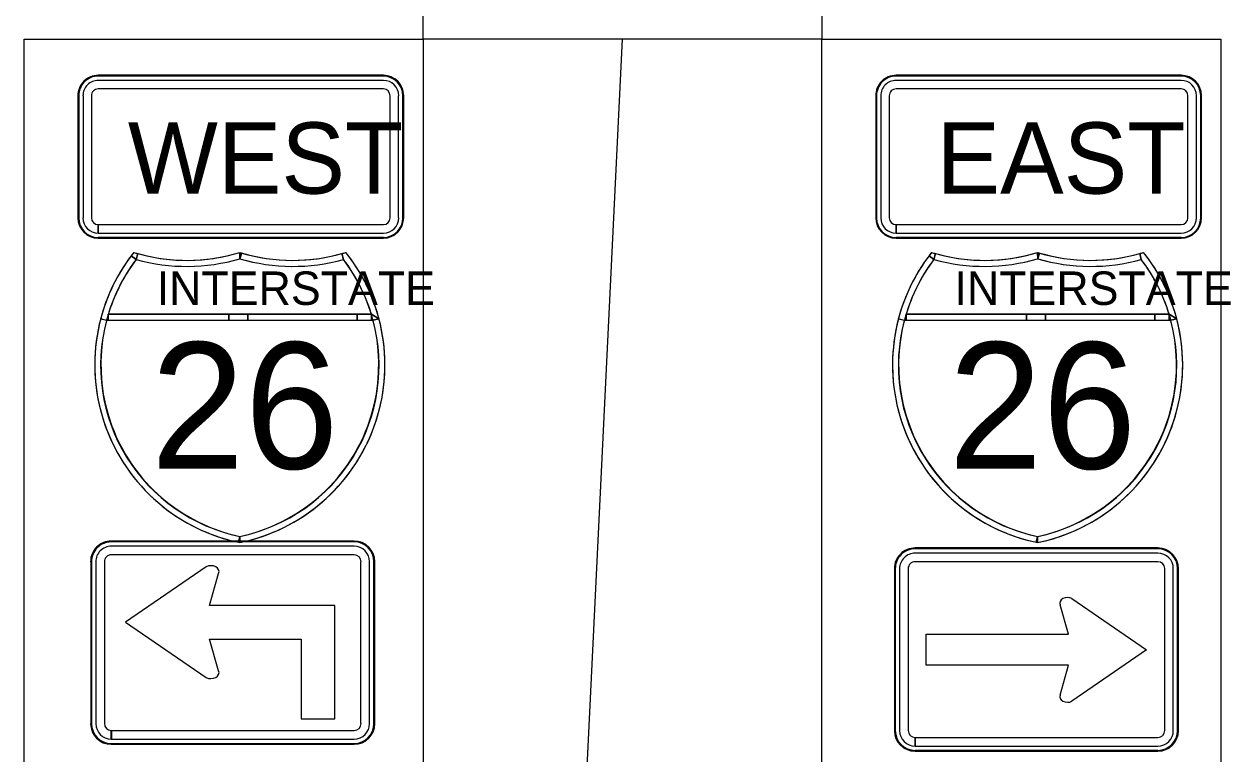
# Model space of a CAD drawing. Extents: x 886234 to 968767, y 455416 to 684046.
# Drawn here: x 914110 to 915591, y 468230 to 469126 of the extents above; entities that cross this region are included whole.
import ezdxf

# ---------------------------------------------------------------- set-up
doc = ezdxf.new("R2010")
doc.units = 0
for name, color, linetype in [('TC CONSTRUCTION PROPOSED ROADWAY SHADE', 7, 'Continuous'), ('TC DEV SIGN BLACK 239', 7, 'Continuous'), ('TC DEV SIGN BLACK ZERO', 7, 'Continuous'), ('TC DEV SIGN WHITE', 7, 'Continuous'), ('TC LABEL TEXT', 7, 'Continuous')]:
    doc.layers.add(name, color=color, linetype=linetype)

msp = doc.modelspace()

# ---------------------------------------------------------------- linework, layer by layer
at = {"layer": 'TC CONSTRUCTION PROPOSED ROADWAY SHADE'}
for points in [[(914599.4, 470018.9), (915089.1, 470018.9), (915089.1, 469107.9), (914599.4, 469107.9)], [(915089.1, 469107.9), (915578.9, 469107.9), (915578.9, 467286), (915089.1, 467286)]]:
    msp.add_lwpolyline(points, close=True, dxfattribs=at)
at = {"layer": 'TC DEV SIGN BLACK 239'}
for p, q in [((914550.7, 469057.2), (914200.6, 469057.2)), ((914550.7, 469046.8), (914200.6, 469046.8)), ((915530.2, 469057.2), (915180.2, 469057.2)), ((915530.2, 469046.8), (915180.2, 469046.8)), ((914181.9, 469038.4), (914181.9, 468888.4)), ((914192.3, 469038.4), (914192.3, 468888.4)), ((914559, 468888.4), (914559, 469038.4)), ((914569.4, 468888.4), (914569.4, 469038.4)), ((915161.4, 469038.4), (915161.4, 468888.4)), ((915171.8, 469038.4), (915171.8, 468888.4)), ((915538.5, 468888.4), (915538.5, 469038.4)), ((915549, 468888.4), (915549, 469038.4)), ((914200.6, 468869.7), (914200.6, 468880.1)), ((914200.7, 468880.1), (914550.7, 468880.1)), ((914200.7, 468880.1), (914200.7, 468869.7)), ((914200.7, 468869.7), (914550.7, 468869.7)), ((915180.2, 468869.7), (915180.2, 468880.1)), ((915180.3, 468880.1), (915530.2, 468880.1)), ((915180.3, 468880.1), (915180.3, 468869.7)), ((915180.3, 468869.7), (915530.2, 468869.7)), ((914514.8, 468485.2), (914216.6, 468485.2)), ((914514.8, 468474.7), (914216.6, 468474.7)), ((915501.6, 468476.7), (915203.5, 468476.7)), ((914197.6, 468466.2), (914197.6, 468267.4)), ((914208.2, 468466.2), (914208.2, 468267.4)), ((914333, 468460.1), (914234.2, 468392)), ((914523.2, 468267.4), (914523.2, 468466.2)), ((914533.8, 468267.4), (914533.8, 468466.2)), ((915184.4, 468457.7), (915184.4, 468258.9)), ((915195, 468457.7), (915195, 468258.9)), ((915501.6, 468466.2), (915203.5, 468466.2)), ((915510.1, 468258.9), (915510.1, 468457.7)), ((915520.6, 468258.9), (915520.6, 468457.7)), ((914337.3, 468412.3), (914348.4, 468451.8)), ((914490.9, 468412.3), (914337.3, 468412.3)), ((914490.9, 468273.2), (914490.9, 468412.3)), ((915392.1, 468377.4), (915381.7, 468413.4)), ((915396.1, 468421.1), (915487.7, 468357.9)), ((914234.2, 468392), (914333, 468324)), ((914348.4, 468332.3), (914337.3, 468371)), ((914337.3, 468371), (914449.6, 468371)), ((914449.6, 468371), (914449.6, 468273.2)), ((915217.2, 468339.1), (915217.2, 468377.4)), ((915217.2, 468377.4), (915392.1, 468377.4)), ((915487.7, 468357.9), (915396.1, 468294.8)), ((915392.1, 468339.1), (915217.2, 468339.1)), ((915381.7, 468302.5), (915392.1, 468339.1)), ((914449.6, 468273.2), (914490.9, 468273.2)), ((914216.6, 468248.4), (914216.6, 468259)), ((914216.7, 468259), (914514.8, 468259)), ((914216.7, 468259), (914216.7, 468248.4)), ((914216.7, 468248.4), (914514.8, 468248.4)), ((915203.5, 468239.9), (915203.5, 468250.5)), ((915203.6, 468250.5), (915501.6, 468250.5)), ((915203.6, 468250.5), (915203.6, 468239.9)), ((915203.6, 468239.9), (915501.6, 468239.9))]:
    msp.add_line(p, q, dxfattribs=at)
for centre, major_axis, ratio, start_param, end_param in [((914200.6, 469038.4), (18.8, 0), 0.999865, 1.570796, 3.141593), ((914200.6, 469038.4), (8.33, 0), 0.999865, 1.570796, 3.141593), ((914550.7, 469038.4), (18.8, 0), 0.999865, 0, 1.570796), ((914550.7, 469038.4), (8.33, 0), 0.999865, 0, 1.570796), ((915180.2, 469038.4), (18.8, 0), 0.999865, 1.570796, 3.141593), ((915180.2, 469038.4), (8.33, 0), 0.999865, 1.570796, 3.141593), ((915530.2, 469038.4), (18.8, 0), 0.999865, 0, 1.570796), ((915530.2, 469038.4), (8.33, 0), 0.999865, 0, 1.570796), ((914200.6, 468888.4), (18.8, 0), 0.999865, 3.141593, 4.712389), ((914200.6, 468888.4), (8.33, 0), 0.999865, 3.141593, 4.712389), ((914550.7, 468888.4), (18.8, 0), 0.999865, 4.712389, 6.283185), ((914550.7, 468888.4), (8.33, 0), 0.999865, 4.712389, 6.283185), ((915180.2, 468888.4), (18.8, 0), 0.999865, 3.141593, 4.712389), ((915180.2, 468888.4), (8.33, 0), 0.999865, 3.141593, 4.712389), ((915530.2, 468888.4), (18.8, 0), 0.999865, 4.712389, 6.283185), ((915530.2, 468888.4), (8.33, 0), 0.999865, 4.712389, 6.283185), ((914216.6, 468466.2), (19, 0), 0.999865, 1.570796, 3.141593), ((914514.8, 468466.2), (19, 0), 0.999865, 0, 1.570796), ((914216.6, 468466.2), (8.45, 0), 0.999865, 1.570796, 3.141593), ((914514.8, 468466.2), (8.45, 0), 0.999865, 0, 1.570796), ((915203.5, 468457.7), (19, 0), 0.999865, 1.570796, 3.141593), ((915501.6, 468457.7), (19, 0), 0.999865, 0, 1.570796), ((914338.7, 468454), (-10.2, 0), 0.720018, 2.830617, 5.313577), ((915203.5, 468457.7), (8.45, 0), 0.999865, 1.570796, 3.141593), ((915501.6, 468457.7), (8.45, 0), 0.999865, 0, 1.570796), ((915390.7, 468415.4), (9.44, 0), 0.720018, 0.96961, 3.452569), ((914338.7, 468330), (-10.2, 0), 0.720018, 0.96961, 3.452569), ((915390.7, 468300.4), (9.44, 0), 0.720018, 2.830617, 5.313577), ((914216.6, 468267.4), (19, 0), 0.999865, 3.141593, 4.712389), ((914216.6, 468267.4), (8.45, 0), 0.999865, 3.141593, 4.712389), ((914514.8, 468267.4), (19, 0), 0.999865, 4.712389, 6.283185), ((914514.8, 468267.4), (8.45, 0), 0.999865, 4.712389, 6.283185), ((915203.5, 468258.9), (19, 0), 0.999865, 3.141593, 4.712389), ((915203.5, 468258.9), (8.45, 0), 0.999865, 3.141593, 4.712389), ((915501.6, 468258.9), (19, 0), 0.999865, 4.712389, 6.283185), ((915501.6, 468258.9), (8.45, 0), 0.999865, 4.712389, 6.283185)]:
    msp.add_ellipse(centre, major_axis=major_axis, ratio=ratio, start_param=start_param, end_param=end_param, dxfattribs=at)
at = {"layer": 'TC DEV SIGN BLACK ZERO'}
for p, q in [((914550.7, 469063.4), (914200.6, 469063.4)), ((914200.6, 469062.4), (914200.6, 469062.4)), ((914550.7, 469062.4), (914200.6, 469062.4)), ((914550.7, 469062.4), (914550.7, 469062.4)), ((915530.2, 469063.4), (915180.2, 469063.4)), ((915180.2, 469062.4), (915180.2, 469062.4)), ((915530.2, 469062.4), (915180.2, 469062.4)), ((915530.2, 469062.4), (915530.2, 469062.4)), ((914175.6, 469038.4), (914175.6, 468888.4)), ((914176.7, 469038.4), (914176.7, 468888.4)), ((914176.7, 469038.4), (914176.7, 469038.4)), ((914574.7, 469038.4), (914574.7, 469038.4)), ((914574.7, 468888.4), (914574.7, 469038.4)), ((914575.7, 468888.4), (914575.7, 469038.4)), ((915155.2, 469038.4), (915155.2, 468888.4)), ((915156.2, 469038.4), (915156.2, 468888.4)), ((915156.2, 469038.4), (915156.2, 469038.4)), ((915554.2, 469038.4), (915554.2, 469038.4)), ((915554.2, 468888.4), (915554.2, 469038.4)), ((915555.2, 468888.4), (915555.2, 469038.4)), ((914176.7, 468888.4), (914176.7, 468888.4)), ((914574.7, 468888.4), (914574.7, 468888.4)), ((915156.2, 468888.4), (915156.2, 468888.4)), ((915554.2, 468888.4), (915554.2, 468888.4)), ((914200.6, 468863.4), (914200.6, 468864.5)), ((914200.6, 468864.5), (914200.6, 468864.5)), ((914200.7, 468864.5), (914550.7, 468864.5)), ((914200.7, 468864.5), (914200.7, 468863.4)), ((914200.7, 468863.4), (914550.7, 468863.4)), ((914550.7, 468864.5), (914550.7, 468864.5)), ((915180.2, 468863.4), (915180.2, 468864.5)), ((915180.2, 468864.5), (915180.2, 468864.5)), ((915180.2, 468864.5), (915530.2, 468864.5)), ((915180.2, 468864.5), (915180.2, 468863.4)), ((915180.2, 468863.4), (915530.2, 468863.4)), ((915530.2, 468864.5), (915530.2, 468864.5)), ((914247.1, 468837.4), (914249.1, 468844.5)), ((914374.6, 468838.2), (914374.5, 468845.9)), ((914374.6, 468838.8), (914374.5, 468845.9)), ((914499.8, 468844.5), (914501.8, 468837.4)), ((915226.6, 468837.4), (915228.6, 468844.5)), ((915354.2, 468838.2), (915354, 468845.9)), ((915354.1, 468838.8), (915354, 468845.9)), ((915479.3, 468844.5), (915481.3, 468837.4)), ((914212.9, 468770), (914536, 468770)), ((914360.9, 468770), (914212.9, 468770)), ((914384.3, 468770), (914360.9, 468770)), ((914518.5, 468770), (914384.3, 468770)), ((914536, 468770), (914518.5, 468770)), ((914545.3, 468764.4), (914536, 468770)), ((915192.4, 468770), (915515.5, 468770)), ((915340.4, 468770), (915192.4, 468770)), ((915363.8, 468770), (915340.4, 468770)), ((915498, 468770), (915363.8, 468770)), ((915515.5, 468770), (915498, 468770)), ((915524.8, 468764.4), (915515.5, 468770)), ((914210.8, 468762.6), (914538.1, 468762.6)), ((914210.8, 468762.6), (914212.9, 468762.6)), ((914212.9, 468762.6), (914360.9, 468762.6)), ((914360.9, 468762.6), (914384.3, 468762.6)), ((914384.3, 468762.6), (914518.5, 468762.6)), ((914518.5, 468762.6), (914536, 468762.6)), ((914537.9, 468763.1), (914536, 468762.6)), ((914536, 468762.6), (914538.1, 468762.6)), ((915190.3, 468762.6), (915517.6, 468762.6)), ((915190.3, 468762.6), (915192.4, 468762.6)), ((915192.4, 468762.6), (915340.4, 468762.6)), ((915340.4, 468762.6), (915363.8, 468762.6)), ((915363.8, 468762.6), (915498, 468762.6)), ((915498, 468762.6), (915515.5, 468762.6)), ((915517.5, 468763.1), (915515.5, 468762.6)), ((915515.5, 468762.6), (915517.6, 468762.6)), ((914196.3, 468709), (914196.3, 468706.8)), ((914552.6, 468706.7), (914552.6, 468709)), ((915175.8, 468709), (915175.8, 468706.8)), ((915532.1, 468706.7), (915532.1, 468709)), ((914514.8, 468491.6), (914216.6, 468491.6)), ((914216.6, 468490.5), (914216.6, 468490.5)), ((914514.8, 468490.5), (914216.6, 468490.5)), ((914514.8, 468490.5), (914514.8, 468490.5)), ((915501.6, 468483.1), (915203.5, 468483.1)), ((915203.5, 468482), (915203.5, 468482)), ((915501.6, 468482), (915203.5, 468482)), ((915501.6, 468482), (915501.6, 468482)), ((914191.3, 468466.2), (914191.3, 468267.4)), ((914192.3, 468466.2), (914192.3, 468267.4)), ((914192.3, 468466.2), (914192.3, 468466.2)), ((914539.1, 468466.2), (914539.1, 468466.2)), ((914539.1, 468267.4), (914539.1, 468466.2)), ((914540.1, 468267.4), (914540.1, 468466.2)), ((915178.1, 468457.7), (915178.1, 468258.9)), ((915179.2, 468457.7), (915179.1, 468258.9)), ((915179.2, 468457.7), (915179.2, 468457.7)), ((915525.9, 468457.7), (915525.9, 468457.7)), ((915525.9, 468258.9), (915525.9, 468457.7)), ((915527, 468258.9), (915527, 468457.7)), ((914192.3, 468267.4), (914192.3, 468267.4)), ((914539.1, 468267.4), (914539.1, 468267.4)), ((915179.2, 468258.9), (915179.1, 468258.9)), ((915525.9, 468258.9), (915525.9, 468258.9)), ((914216.6, 468242.1), (914216.6, 468243.1)), ((914216.6, 468243.1), (914216.6, 468243.1)), ((914216.6, 468243.1), (914514.8, 468243.1)), ((914216.6, 468243.1), (914216.6, 468242.1)), ((914216.6, 468242.1), (914514.8, 468242.1)), ((914514.8, 468243.1), (914514.8, 468243.1)), ((915203.5, 468233.6), (915203.5, 468234.7)), ((915203.5, 468234.7), (915203.5, 468234.6)), ((915203.5, 468234.7), (915501.6, 468234.7)), ((915203.5, 468234.7), (915203.5, 468233.6)), ((915203.5, 468233.6), (915501.6, 468233.6)), ((915501.6, 468234.6), (915501.6, 468234.7))]:
    msp.add_line(p, q, dxfattribs=at)
for points in [[(914241.2, 468841.9), (914247.1, 468837.4)], [(914247.1, 468837.4), (914241.2, 468841.9)], [(914244.3, 468845.9), (914244.3, 468845.9), (914244.3, 468845.9)], [(914249.1, 468844.5), (914247.1, 468837.4)], [(914374.5, 468838.2), (914374.6, 468838.8)], [(914374.6, 468845.9), (914374.6, 468838.8), (914376.7, 468845.3)], [(914376.7, 468845.3), (914374.6, 468838.2)], [(914501.8, 468837.4), (914499.8, 468844.5)], [(914504.6, 468845.9), (914504.6, 468845.9), (914504.6, 468845.9)], [(915220.7, 468841.9), (915226.6, 468837.4)], [(915226.6, 468837.4), (915220.7, 468841.9)], [(915223.8, 468845.9), (915223.8, 468845.9), (915223.8, 468845.9)], [(915228.6, 468844.5), (915226.6, 468837.4)], [(915354, 468838.2), (915354.1, 468838.8)], [(915354.1, 468845.9), (915354.1, 468838.8), (915356.2, 468845.3)], [(915356.2, 468845.3), (915354.2, 468838.2)], [(915481.3, 468837.4), (915479.3, 468844.5)], [(915484.1, 468845.9), (915484.1, 468845.9), (915484.1, 468845.9)], [(914212.9, 468770), (914212.9, 468762.6)], [(914212.9, 468762.6), (914212.9, 468770)], [(914360.9, 468762.6), (914360.9, 468770)], [(914360.9, 468770), (914360.9, 468762.6)], [(914384.3, 468770), (914384.3, 468762.6)], [(914384.3, 468762.6), (914384.3, 468770)], [(914518.5, 468762.6), (914518.5, 468770)], [(914518.5, 468770), (914518.5, 468762.6)], [(914536, 468770), (914545.3, 468764.4)], [(914536, 468762.6), (914536, 468770)], [(914536, 468770), (914536, 468762.6), (914537.9, 468763.1), (914536, 468770)], [(915192.4, 468770), (915192.4, 468762.6)], [(915192.4, 468762.6), (915192.4, 468770)], [(915340.4, 468762.6), (915340.4, 468770)], [(915340.4, 468770), (915340.4, 468762.6)], [(915363.8, 468770), (915363.8, 468762.6)], [(915363.8, 468762.6), (915363.8, 468770)], [(915498, 468762.6), (915498, 468770)], [(915498, 468770), (915498, 468762.6)], [(915515.5, 468770), (915524.8, 468764.4)], [(915515.5, 468762.6), (915515.5, 468770)], [(915515.5, 468770), (915515.5, 468762.6), (915517.5, 468763.1), (915515.5, 468770)], [(914203.6, 468764.4), (914210.8, 468762.6)], [(914210.8, 468762.5), (914203.6, 468764.4)], [(914538.1, 468762.6), (914537.9, 468763.1)], [(914545.3, 468764.4), (914538.1, 468762.6)], [(914538.1, 468762.6), (914545.3, 468764.4)], [(915183.1, 468764.4), (915190.3, 468762.6)], [(915190.3, 468762.5), (915183.1, 468764.4)], [(915517.6, 468762.6), (915517.5, 468763.1)], [(915524.8, 468764.4), (915517.6, 468762.6)], [(915517.6, 468762.6), (915524.8, 468764.4)], [(914372.9, 468490), (914374.5, 468497.3)], [(914374.5, 468497.3), (914374.5, 468489.7)], [(915352.4, 468490), (915354, 468497.3)], [(915354, 468497.3), (915354, 468489.7)]]:
    msp.add_lwpolyline(points, dxfattribs=at)
for centre, radius, start, end in [((914419, 468707.9), 222.7, 141.6693, 258.4631), ((914419, 468707.9), 222.7, 142.9968, 165.2769), ((914419, 468707.9), 222.7, 141.6709, 142.9968), ((914309.4, 469058.9), 222.7, 253.0062, 286.9901), ((914309.4, 469058.9), 222.7, 253.0099, 254.2907), ((914309.4, 469058.9), 222.7, 254.2907, 286.9893), ((914439.5, 469058.9), 222.7, 253.0099, 286.9938), ((914329.9, 468707.9), 222.7, 281.5369, 38.3307), ((914439.5, 469058.9), 222.7, 253.0588, 253.6206), ((914439.5, 469058.9), 222.7, 253.6206, 285.7093), ((914439.5, 469058.9), 222.7, 285.7093, 286.9901), ((914329.9, 468707.9), 222.7, 14.7231, 38.3291), ((915398.5, 468707.9), 222.7, 141.6693, 258.4631), ((915398.5, 468707.9), 222.7, 142.9968, 165.2769), ((915398.5, 468707.9), 222.7, 141.6709, 142.9968), ((915288.9, 469058.9), 222.7, 253.0062, 286.9901), ((915288.9, 469058.9), 222.7, 253.0099, 254.2907), ((915288.9, 469058.9), 222.7, 254.2907, 286.9893), ((915419, 469058.9), 222.7, 253.0099, 286.9938), ((915309.4, 468707.9), 222.7, 281.5369, 38.3307), ((915419, 469058.9), 222.7, 253.0588, 253.6206), ((915419, 469058.9), 222.7, 253.6206, 285.7093), ((915419, 469058.9), 222.7, 285.7093, 286.9901), ((915309.4, 468707.9), 222.7, 14.7231, 38.3291), ((914419, 468707.9), 215.2, 142.9968, 258.0595), ((914419, 468707.9), 215.2, 142.9968, 165.2769), ((914309.4, 469058.9), 230.1, 254.2907, 286.4259), ((914309.4, 469058.9), 230.1, 254.2907, 286.4259), ((914439.5, 469058.9), 230.1, 253.5741, 285.7093), ((914329.9, 468707.9), 215.2, 281.9405, 37.0032), ((914439.6, 469058.5), 229.7, 253.5731, 285.7093), ((914329.9, 468707.9), 215.2, 16.7759, 37.0032), ((915398.5, 468707.9), 215.2, 142.9968, 258.0595), ((915398.5, 468707.9), 215.2, 142.9968, 165.2769), ((915288.9, 469058.9), 230.1, 254.2907, 286.4259), ((915288.9, 469058.9), 230.1, 254.2907, 286.4259), ((915419, 469058.9), 230.1, 253.5741, 285.7093), ((915309.4, 468707.9), 215.2, 281.9405, 37.0032), ((915419.1, 469058.5), 229.7, 253.5731, 285.7093), ((915309.4, 468707.9), 215.2, 16.7759, 37.0032), ((914419, 468707.9), 215.2, 163.2241, 165.2769), ((914329.9, 468707.9), 215.2, 14.7231, 16.7759), ((915398.5, 468707.9), 215.2, 163.2241, 165.2769), ((915309.4, 468707.9), 215.2, 14.7231, 16.7759), ((914419, 468707.9), 222.7, 165.2769, 179.7177), ((914417.9, 468707.2), 214.4, 165.0438, 258.3001), ((914331, 468707.2), 214.4, 281.7196, 14.964), ((914329.9, 468707.9), 222.7, 0.2997, 14.7231), ((915398.5, 468707.9), 222.7, 165.2769, 179.7177), ((915397.4, 468707.2), 214.4, 165.0438, 258.3001), ((915310.5, 468707.2), 214.4, 281.7196, 14.964), ((915309.4, 468707.9), 222.7, 0.2997, 14.7231), ((914419, 468707.9), 222.7, 180.2823, 258.0591), ((914329.9, 468707.9), 222.7, 281.537, 359.7003), ((915398.5, 468707.9), 222.7, 180.2823, 258.0591), ((915309.4, 468707.9), 222.7, 281.537, 359.7003), ((914329.9, 468707.9), 215.2, 281.9405, 281.9604), ((915309.4, 468707.9), 215.2, 281.9405, 281.9604)]:
    msp.add_arc(centre, radius, start, end, dxfattribs=at)
for centre, major_axis, start_param, end_param in [((914200.6, 469038.4), (25, 0), 1.570796, 3.141593), ((914200.6, 469038.4), (24, 0), 1.570796, 3.141593), ((914550.7, 469038.4), (25, 0), 0, 1.570796), ((914550.7, 469038.4), (24, 0), 0, 1.570796), ((915180.2, 469038.4), (25, 0), 1.570796, 3.141593), ((915180.2, 469038.4), (24, 0), 1.570796, 3.141593), ((915530.2, 469038.4), (25, 0), 0, 1.570796), ((915530.2, 469038.4), (24, 0), 0, 1.570796), ((914200.6, 468888.4), (25, 0), 3.141593, 4.712389), ((914200.6, 468888.4), (24, 0), 3.141593, 4.712389), ((914550.7, 468888.4), (25, 0), 4.712389, 6.283185), ((914550.7, 468888.4), (24, 0), 4.712389, 6.283185), ((915180.2, 468888.4), (25, 0), 3.141593, 4.712389), ((915180.2, 468888.4), (24, 0), 3.141593, 4.712389), ((915530.2, 468888.4), (25, 0), 4.712389, 6.283185), ((915530.2, 468888.4), (24, 0), 4.712389, 6.283185), ((914216.6, 468466.2), (25.4, 0), 1.570796, 3.141593), ((914216.6, 468466.2), (24.3, 0), 1.570796, 3.141593), ((914514.8, 468466.2), (25.4, 0), 0, 1.570796), ((914514.8, 468466.2), (24.3, 0), 0, 1.570796), ((915203.5, 468457.7), (25.4, 0), 1.570796, 3.141593), ((915501.6, 468457.7), (25.4, 0), 0, 1.570796), ((915203.5, 468457.7), (24.3, 0), 1.570796, 3.141593), ((915501.6, 468457.7), (24.3, 0), 0, 1.570796), ((914216.6, 468267.4), (25.4, 0), 3.141593, 4.712389), ((914216.6, 468267.4), (24.3, 0), 3.141593, 4.712389), ((914514.8, 468267.4), (25.4, 0), 4.712389, 6.283185), ((914514.8, 468267.4), (24.3, 0), 4.712389, 6.283185), ((915203.5, 468258.9), (25.4, 0), 3.141593, 4.712389), ((915203.5, 468258.9), (24.3, 0), 3.141593, 4.712389), ((915501.6, 468258.9), (25.4, 0), 4.712389, 6.283185), ((915501.6, 468258.9), (24.3, 0), 4.712389, 6.283185)]:
    msp.add_ellipse(centre, major_axis=major_axis, ratio=0.999865, start_param=start_param, end_param=end_param, dxfattribs=at)
at = {"layer": 'TC DEV SIGN WHITE'}
for p, q in [((914550.7, 469063.4), (914200.6, 469063.4)), ((915530.2, 469063.4), (915180.2, 469063.4)), ((914175.6, 469038.4), (914175.6, 468888.4)), ((914575.7, 468888.4), (914575.7, 469038.4)), ((915155.2, 469038.4), (915155.2, 468888.4)), ((915555.2, 468888.4), (915555.2, 469038.4)), ((914200.6, 468863.4), (914550.7, 468863.4)), ((915180.2, 468863.4), (915530.2, 468863.4)), ((914514.8, 468491.6), (914216.6, 468491.6)), ((914374.5, 468489.7), (914374.5, 468497.3)), ((915501.6, 468483.1), (915203.5, 468483.1)), ((915354, 468489.7), (915354, 468497.3)), ((914191.3, 468466.2), (914191.3, 468267.4)), ((914540.1, 468267.4), (914540.1, 468466.2)), ((915178.1, 468457.7), (915178.1, 468258.9)), ((915527, 468258.9), (915527, 468457.7)), ((914216.6, 468242.1), (914514.8, 468242.1)), ((915203.5, 468233.6), (915501.6, 468233.6))]:
    msp.add_line(p, q, dxfattribs=at)
for points in [[(914374.5, 468497.3), (914372.9, 468490), (914374.4, 468489.7)], [(915354, 468497.3), (915352.4, 468490), (915353.9, 468489.7)]]:
    msp.add_lwpolyline(points, dxfattribs=at)
for centre, start, end in [((914419, 468707.9), 258.458, 258.463), ((914329.9, 468707.9), 281.5369590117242, 281.53700435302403), ((915398.5, 468707.9), 258.458, 258.463), ((915309.4, 468707.9), 281.5369590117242, 281.53700435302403)]:
    msp.add_arc(centre, 222.7, start, end, dxfattribs=at)
for centre, major_axis, start_param, end_param in [((914200.6, 469038.4), (25, 0), 1.570796, 3.141593), ((914550.7, 469038.4), (25, 0), 0, 1.570796), ((915180.2, 469038.4), (25, 0), 1.570796, 3.141593), ((915530.2, 469038.4), (25, 0), 0, 1.570796), ((914200.6, 468888.4), (25, 0), 3.141593, 4.712389), ((914550.7, 468888.4), (25, 0), 4.712389, 6.283185), ((915180.2, 468888.4), (25, 0), 3.141593, 4.712389), ((915530.2, 468888.4), (25, 0), 4.712389, 6.283185), ((914216.6, 468466.2), (25.4, 0), 1.570796, 3.141593), ((914514.8, 468466.2), (25.4, 0), 0, 1.570796), ((915203.5, 468457.7), (25.4, 0), 1.570796, 3.141593), ((915501.6, 468457.7), (25.4, 0), 0, 1.570796), ((914216.6, 468267.4), (25.4, 0), 3.141593, 4.712389), ((914514.8, 468267.4), (25.4, 0), 4.712389, 6.283185), ((915203.5, 468258.9), (25.4, 0), 3.141593, 4.712389), ((915501.6, 468258.9), (25.4, 0), 4.712389, 6.283185)]:
    msp.add_ellipse(centre, major_axis=major_axis, ratio=0.999865, start_param=start_param, end_param=end_param, dxfattribs=at)
at = {"layer": 'TC LABEL TEXT'}
msp.add_line((914724.4, 466643.4), (914844.2, 469107.9), dxfattribs=at)
for points in [[(914599.4, 470018.9), (915089.1, 470018.9), (915089.1, 469107.9), (914599.4, 469107.9)], [(914109.6, 469107.9), (914599.4, 469107.9), (914599.4, 468197), (914109.6, 468197)], [(915089.1, 469107.9), (915578.9, 469107.9), (915578.9, 468197), (915089.1, 468197)]]:
    msp.add_lwpolyline(points, close=True, dxfattribs=at)

# ---------------------------------------------------------------- texts
at = {"layer": 'TC DEV SIGN BLACK 239'}
for s, p in [('WEST', (914237, 468918.1)), ('EAST', (915229.9, 468918.1))]:
    msp.add_text(s, height=87.5, rotation=360, dxfattribs=at).set_placement(p)
at = {"layer": 'TC DEV SIGN BLACK ZERO'}
for s, height, p in [('INTERSTATE', 41.06, (914272.4, 468781.5)), ('INTERSTATE', 41.06, (915251.9, 468781.5)), ('26', 155.13, (914265, 468580.4)), ('26', 155.13, (915244.5, 468580.4))]:
    msp.add_text(s, height=height, rotation=360, dxfattribs=at).set_placement(p)

doc.saveas('drawing.dxf')
